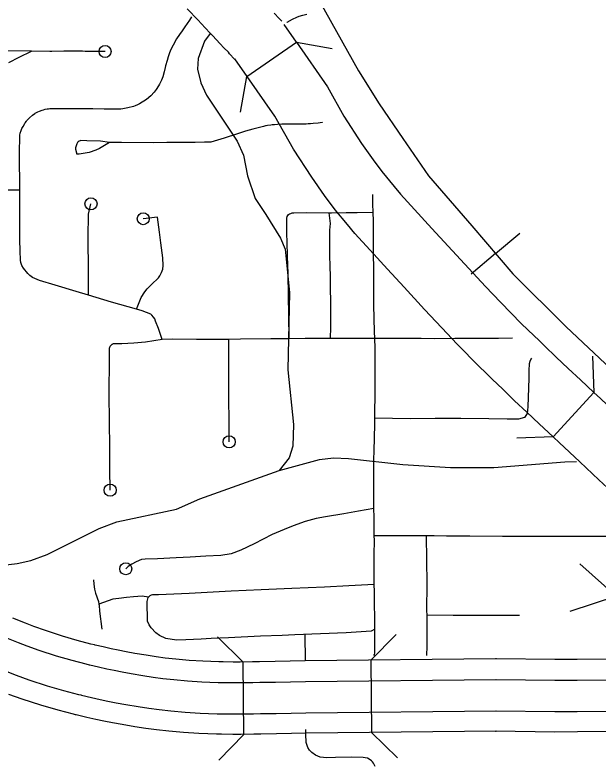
# Model space of a CAD drawing. Extents: x -19 to 366, y -4 to 359.
# Drawn here: x 154.008 to 154.467, y 194.065 to 194.655 of the extents above; entities that cross this region are included whole.
import ezdxf

# ---------------------------------------------------------------- set-up
doc = ezdxf.new("R2010")
doc.units = 0
for name, color, linetype in [('Level 10', 7, 'Continuous'), ('Level 19', 7, 'Continuous'), ('Level 33', 7, 'Continuous'), ('Level 35', 7, 'Continuous'), ('Level 37', 7, 'Continuous'), ('Level 39', 7, 'Continuous'), ('Level 40', 7, 'Continuous'), ('Level 48', 7, 'Continuous'), ('Level 60', 7, 'Continuous')]:
    doc.layers.add(name, color=color, linetype=linetype)

msp = doc.modelspace()

# ---------------------------------------------------------------- linework, layer by layer
at = {"layer": 'Level 10'}
for p, q in [((154.22914, 194.63381), (154.2195, 194.64769)), ((154.19025, 194.6068), (154.22914, 194.63381)), ((154.22914, 194.63381), (154.25352, 194.5987)), ((154.17659, 194.62476), (154.1766, 194.62475)), ((154.19031, 194.60684), (154.18061, 194.62069)), ((154.2122, 194.57558), (154.19031, 194.60684)), ((154.25352, 194.5987), (154.26638, 194.57572)), ((154.22669, 194.5499), (154.2122, 194.57558)), ((154.29615, 194.53234), (154.30589, 194.52054)), ((154.26911, 194.49071), (154.25963, 194.5022)), ((154.41567, 194.40342), (154.41984, 194.39941)), ((154.41984, 194.39941), (154.42401, 194.39539)), ((154.38284, 194.36929), (154.37782, 194.37412)), ((154.38701, 194.36528), (154.38284, 194.36929)), ((154.39116, 194.36129), (154.38701, 194.36528)), ((154.46287, 194.35874), (154.43069, 194.32401))]:
    msp.add_line(p, q, dxfattribs=at)
for points in [[(154.1766, 194.62475), (154.1756, 194.62585), (154.17201, 194.62945), (154.16909, 194.63258), (154.16308, 194.63913), (154.16097, 194.6412), (154.15438, 194.64839), (154.15189, 194.65112), (154.14328, 194.65994)], [(154.2175, 194.65018), (154.21549, 194.65238), (154.21158, 194.65666)], [(154.18266, 194.61812), (154.18057, 194.6204), (154.17659, 194.62476)], [(154.26638, 194.57572), (154.28031, 194.55432), (154.28946, 194.5413), (154.29615, 194.53234)], [(154.25963, 194.5022), (154.25112, 194.51352), (154.24109, 194.52778), (154.22669, 194.5499)], [(154.30589, 194.52054), (154.31078, 194.51451), (154.32185, 194.50248), (154.33544, 194.48757), (154.34839, 194.47364), (154.36454, 194.45612), (154.37776, 194.4419), (154.38947, 194.42956), (154.40601, 194.41271), (154.41571, 194.40337)], [(154.37782, 194.37412), (154.37269, 194.37907), (154.3554, 194.39668), (154.34324, 194.40949), (154.3298, 194.42396), (154.31364, 194.44147), (154.3006, 194.45551), (154.28694, 194.4705), (154.27494, 194.48353), (154.26911, 194.49071)], [(154.42401, 194.39539), (154.43322, 194.38652), (154.44256, 194.37768), (154.45216, 194.36866), (154.46287, 194.35874)], [(154.43069, 194.32401), (154.41986, 194.33404), (154.41008, 194.34324), (154.40053, 194.35227), (154.39116, 194.36129)], [(154.53721, 194.28909), (154.53406, 194.29202), (154.52724, 194.29835), (154.51269, 194.31198), (154.49909, 194.32473), (154.48408, 194.33879), (154.46795, 194.35404), (154.46287, 194.35874)], [(154.50503, 194.25437), (154.50186, 194.2573), (154.49494, 194.26373), (154.48031, 194.27744), (154.46672, 194.29017), (154.45163, 194.3043), (154.43559, 194.31947), (154.43115, 194.32358)]]:
    msp.add_lwpolyline(points, dxfattribs=at)
at = {"layer": 'Level 19'}
for p, q in [((154.38617, 194.14949), (154.38553, 194.14949)), ((154.38548, 194.09267), (154.38612, 194.09267))]:
    msp.add_line(p, q, dxfattribs=at)
for points in [[(154.38553, 194.14949), (154.23591, 194.14794), (154.22412, 194.14769), (154.21235, 194.14746), (154.20006, 194.14724), (154.19464, 194.14713), (154.18497, 194.14701), (154.17949, 194.147), (154.17151, 194.14711), (154.16802, 194.1472), (154.16174, 194.1474), (154.15563, 194.14769), (154.1448, 194.14838), (154.13437, 194.14931), (154.12609, 194.15022), (154.11877, 194.15118), (154.11105, 194.15234), (154.10211, 194.15384), (154.09528, 194.15511), (154.08907, 194.15634), (154.08351, 194.1575), (154.07714, 194.15892), (154.07088, 194.16038), (154.07049, 194.1605), (154.06766, 194.16117), (154.0569, 194.16397), (154.0452, 194.16739), (154.03197, 194.17172), (154.02286, 194.17498), (154.01631, 194.17745), (154.00622, 194.18147)], [(154.00013, 194.16657), (154.01049, 194.16244), (154.01731, 194.15987), (154.02675, 194.15649), (154.04044, 194.15201), (154.05262, 194.14845), (154.06377, 194.14555), (154.06627, 194.14495), (154.06669, 194.14483), (154.07356, 194.14322), (154.08012, 194.14177), (154.08586, 194.14057), (154.09224, 194.1393), (154.0993, 194.13799), (154.10852, 194.13644), (154.11654, 194.13524), (154.12416, 194.13424), (154.13277, 194.13329), (154.14357, 194.13233), (154.15474, 194.13161), (154.1611, 194.13132), (154.16754, 194.13111), (154.17118, 194.13101), (154.17939, 194.1309), (154.18509, 194.13091), (154.19491, 194.13103), (154.20036, 194.13114), (154.21265, 194.13136), (154.22445, 194.13159), (154.23616, 194.13184), (154.3857, 194.13339)], [(154.73479, 194.11701), (154.72413, 194.1208), (154.69929, 194.12806), (154.69521, 194.12918), (154.69233, 194.12995), (154.6911, 194.13029), (154.67539, 194.13427), (154.66233, 194.1372), (154.64837, 194.13994), (154.63703, 194.14189), (154.6188, 194.14456), (154.60112, 194.14658), (154.5806, 194.14817), (154.55885, 194.14909), (154.54389, 194.14935), (154.53907, 194.14937), (154.53441, 194.14938), (154.51654, 194.14934), (154.49695, 194.14922), (154.44958, 194.14898), (154.43224, 194.14892), (154.38617, 194.14949)], [(154.00159, 194.13949), (154.0088, 194.13676), (154.01877, 194.13319), (154.03316, 194.12848), (154.04606, 194.12472), (154.05783, 194.12165), (154.05983, 194.12118), (154.06029, 194.12104), (154.06809, 194.11922), (154.07493, 194.1177), (154.08095, 194.11644), (154.0876, 194.11512), (154.095, 194.11375), (154.10465, 194.11212), (154.11312, 194.11085), (154.12122, 194.10979), (154.13033, 194.10879), (154.14169, 194.10778), (154.15339, 194.10703), (154.16013, 194.10672), (154.16681, 194.1065), (154.17069, 194.10639), (154.17925, 194.10627), (154.18527, 194.10629), (154.19531, 194.10642), (154.20082, 194.10653), (154.21311, 194.10674), (154.22496, 194.10698), (154.23655, 194.10723), (154.38595, 194.10877)], [(154.38597, 194.13339), (154.43217, 194.13282), (154.44964, 194.13289), (154.49704, 194.13312), (154.51661, 194.13324), (154.5344, 194.13328), (154.53901, 194.13327), (154.54372, 194.13325), (154.55837, 194.133), (154.57964, 194.13209), (154.59959, 194.13055), (154.61672, 194.1286), (154.6345, 194.126), (154.64545, 194.12411), (154.65902, 194.12144), (154.67165, 194.11861), (154.68698, 194.11473), (154.6881, 194.11442), (154.69098, 194.11365), (154.69489, 194.11257), (154.71917, 194.10548), (154.72939, 194.10184)], [(154.38612, 194.09267), (154.23681, 194.09113), (154.22529, 194.09088), (154.21341, 194.09065), (154.20113, 194.09043), (154.19558, 194.09032), (154.18539, 194.09019), (154.17915, 194.09018), (154.17036, 194.0903), (154.16633, 194.0904), (154.1595, 194.09063), (154.1525, 194.09095), (154.14046, 194.09172), (154.12873, 194.09277), (154.11929, 194.09381), (154.11089, 194.09491), (154.10213, 194.09622), (154.09219, 194.09789), (154.08456, 194.09931), (154.07774, 194.10066), (154.07154, 194.10196), (154.06452, 194.10352), (154.0561, 194.10548), (154.05561, 194.10563), (154.05394, 194.10603), (154.04178, 194.1092), (154.0284, 194.1131), (154.01355, 194.11796), (154.00324, 194.12166)], [(154.38567, 194.10877), (154.43207, 194.1082), (154.44975, 194.10827), (154.49718, 194.1085), (154.51672, 194.10862), (154.53439, 194.10866), (154.53893, 194.10865), (154.54347, 194.10863), (154.55763, 194.10839), (154.57817, 194.10751), (154.59724, 194.10604), (154.61354, 194.10418), (154.63063, 194.10168), (154.64099, 194.09989), (154.65395, 194.09735), (154.66594, 194.09466), (154.68068, 194.09093), (154.68163, 194.09066), (154.68452, 194.08989), (154.68817, 194.08888), (154.71159, 194.08204), (154.72115, 194.07865)], [(154.71575, 194.06348), (154.70663, 194.06672), (154.68378, 194.07339), (154.6803, 194.07435), (154.6774, 194.07513), (154.67656, 194.07536), (154.6622, 194.079), (154.65064, 194.08159), (154.63807, 194.08406), (154.62809, 194.08578), (154.61146, 194.08821), (154.59571, 194.09001), (154.5772, 194.09144), (154.55715, 194.09229), (154.54331, 194.09254), (154.53888, 194.09255), (154.53438, 194.09256), (154.51679, 194.09252), (154.49727, 194.0924), (154.44982, 194.09217), (154.432, 194.0921), (154.38548, 194.09267)]]:
    msp.add_lwpolyline(points, dxfattribs=at)
at = {"layer": 'Level 33'}
for points in [[(154.14656, 194.65378), (154.14503, 194.65119), (154.14331, 194.64842), (154.14143, 194.64574), (154.13924, 194.6428), (154.13717, 194.63989), (154.13491, 194.63639), (154.13214, 194.63147), (154.13054, 194.62801), (154.12946, 194.62533), (154.12839, 194.62228), (154.12757, 194.61953), (154.12636, 194.61514), (154.12604, 194.61383), (154.12517, 194.61041), (154.1241, 194.6067), (154.12307, 194.60395), (154.12153, 194.60076), (154.12076, 194.59952), (154.119, 194.59676), (154.11726, 194.5946), (154.1146, 194.59174), (154.11123, 194.58882), (154.10579, 194.5854), (154.10429, 194.58467), (154.10233, 194.58381), (154.10097, 194.58332), (154.09651, 194.58216), (154.09283, 194.58145), (154.09123, 194.58126), (154.08936, 194.58116), (154.08595, 194.58117), (154.08029, 194.58124), (154.07806, 194.58127), (154.06925, 194.58137), (154.06714, 194.58137), (154.05923, 194.58142), (154.05707, 194.58143), (154.05423, 194.58145), (154.05233, 194.58148), (154.05172, 194.58146), (154.04975, 194.58148), (154.04904, 194.58148), (154.04885, 194.58148), (154.04745, 194.5815), (154.04319, 194.58153), (154.04141, 194.58152), (154.04077, 194.58152), (154.03848, 194.58148), (154.03803, 194.58148), (154.03524, 194.58136), (154.03434, 194.58128), (154.03337, 194.58117), (154.0313, 194.5808), (154.03022, 194.58051), (154.02902, 194.58014), (154.02708, 194.57944), (154.02565, 194.5788), (154.02365, 194.57773)], [(154.22165, 194.64935), (154.22191, 194.64951), (154.22601, 194.65186), (154.22933, 194.65333), (154.23136, 194.6542), (154.2342, 194.65502), (154.23726, 194.65583)], [(154.02083, 194.62678), (153.9991, 194.62709)], [(154.00317, 194.61773), (154.01124, 194.62199), (154.02083, 194.62678)], [(154.07872, 194.62645), (154.07149, 194.62656), (154.06304, 194.6266), (154.0609, 194.62665), (154.05318, 194.62669), (154.05036, 194.62669), (154.04646, 194.62671), (154.03687, 194.62655), (154.03547, 194.62657), (154.02083, 194.62678)], [(154.01173, 194.51768), (154.0115, 194.54605), (154.01184, 194.56078), (154.01217, 194.56227), (154.01284, 194.56452), (154.01348, 194.56598), (154.01433, 194.56767), (154.01559, 194.56985), (154.01598, 194.57046), (154.017, 194.57182), (154.01736, 194.57233), (154.01858, 194.5737), (154.01931, 194.57444), (154.02181, 194.57643), (154.02353, 194.57767), (154.02365, 194.57773)], [(154.24971, 194.57086), (154.2493, 194.57075), (154.24619, 194.57018), (154.24225, 194.56986), (154.24026, 194.56968), (154.23825, 194.56957), (154.23667, 194.56954), (154.23238, 194.56952), (154.23122, 194.56949), (154.22935, 194.5695), (154.22636, 194.56951), (154.22485, 194.5695), (154.22, 194.56939), (154.21765, 194.56933), (154.21427, 194.56913), (154.21177, 194.56896), (154.21004, 194.5688), (154.20896, 194.56867), (154.20646, 194.56833), (154.20526, 194.5681), (154.20488, 194.56804), (154.20316, 194.56771), (154.19492, 194.56547), (154.18914, 194.5638), (154.18281, 194.5617), (154.17229, 194.55849), (154.16182, 194.55539), (154.15688, 194.55515), (154.14957, 194.55489), (154.14068, 194.55504), (154.13547, 194.55505), (154.12719, 194.55495), (154.11717, 194.55483), (154.09168, 194.55492), (154.08292, 194.55506), (154.08235, 194.55513)], [(154.08235, 194.55513), (154.07507, 194.55596), (154.06443, 194.55629), (154.05976, 194.55646), (154.05929, 194.55641), (154.05849, 194.55613), (154.05758, 194.55558), (154.05706, 194.55504), (154.05647, 194.55392), (154.05597, 194.55245), (154.05555, 194.55087), (154.05555, 194.5498), (154.05664, 194.54581)], [(154.08235, 194.55513), (154.07444, 194.55035), (154.07147, 194.54888), (154.06639, 194.54707), (154.05832, 194.54588), (154.05664, 194.54581)], [(154.01173, 194.51768), (153.98772, 194.51764)], [(154.01832, 194.45177), (154.01803, 194.45203), (154.01456, 194.45623), (154.01329, 194.4584), (154.01265, 194.46076), (154.01222, 194.46269), (154.01195, 194.47001), (154.01183, 194.47862), (154.01183, 194.497), (154.01179, 194.51087), (154.01173, 194.51768)], [(154.28933, 194.50025), (154.28916, 194.50654), (154.28914, 194.51423)], [(154.06586, 194.43506), (154.06572, 194.45388), (154.06545, 194.48043), (154.06582, 194.49881), (154.06769, 194.50689)], [(154.22333, 194.40097), (154.22308, 194.41954), (154.22292, 194.43468), (154.2226, 194.45225), (154.2222, 194.46565), (154.22185, 194.47666), (154.22164, 194.48355), (154.22149, 194.48934), (154.22148, 194.49372), (154.22155, 194.49547), (154.22193, 194.49689), (154.22233, 194.4977), (154.22295, 194.49853), (154.22372, 194.49897), (154.22463, 194.49937), (154.22578, 194.49971), (154.22698, 194.49983), (154.2373, 194.50007), (154.25464, 194.49991)], [(154.25464, 194.49991), (154.25677, 194.49989), (154.26828, 194.49993), (154.27685, 194.50001), (154.28933, 194.50025)], [(154.25464, 194.49991), (154.25548, 194.49152), (154.25514, 194.4863), (154.25515, 194.47579), (154.2552, 194.46631), (154.25533, 194.45784), (154.25548, 194.44988), (154.25572, 194.43936), (154.25594, 194.43116), (154.25599, 194.42475), (154.25587, 194.40988), (154.25568, 194.40106)], [(154.29064, 194.40111), (154.29045, 194.40673), (154.29002, 194.4274), (154.28985, 194.45187), (154.28969, 194.47148), (154.28954, 194.49314), (154.28933, 194.50025)], [(154.10339, 194.42411), (154.107, 194.43319), (154.10999, 194.43778), (154.11191, 194.44023), (154.11536, 194.44349), (154.12077, 194.44879), (154.12189, 194.45032), (154.12313, 194.45293), (154.12405, 194.45545), (154.12432, 194.45836), (154.12411, 194.46455), (154.12262, 194.47634), (154.12157, 194.48461), (154.11984, 194.4965)], [(154.11984, 194.4965), (154.10877, 194.49517)], [(154.06586, 194.43506), (154.05601, 194.438), (154.03959, 194.44288), (154.02719, 194.44659), (154.02165, 194.44905), (154.01971, 194.45046), (154.01832, 194.45177)], [(154.10339, 194.42411), (154.08378, 194.42972), (154.06586, 194.43506)], [(154.12374, 194.4002), (154.12064, 194.40893), (154.1185, 194.41462), (154.11776, 194.41655), (154.11681, 194.41799), (154.11551, 194.41955), (154.11466, 194.42019), (154.10784, 194.42284), (154.10339, 194.42411)], [(154.12374, 194.4002), (154.11047, 194.3981), (154.10123, 194.39748), (154.09198, 194.39694), (154.08599, 194.39695), (154.08514, 194.39689), (154.08472, 194.39676), (154.08421, 194.39648), (154.08407, 194.39638)], [(154.17598, 194.40045), (154.16964, 194.40037), (154.15062, 194.40031), (154.1316, 194.40048), (154.12374, 194.4002)], [(154.22333, 194.40097), (154.20887, 194.40077), (154.18521, 194.40056), (154.17598, 194.40045)], [(154.17624, 194.31994), (154.17616, 194.33494), (154.176, 194.35538), (154.17601, 194.38197), (154.17598, 194.40045)], [(154.25568, 194.40106), (154.23607, 194.40115), (154.22333, 194.40097)], [(154.29064, 194.40111), (154.28557, 194.40107), (154.26525, 194.40102), (154.25568, 194.40106)], [(154.39878, 194.40142), (154.3879, 194.40118), (154.37369, 194.4012), (154.35361, 194.40119), (154.33773, 194.40095), (154.327, 194.40101), (154.31025, 194.40108), (154.29679, 194.40117), (154.29064, 194.40111)], [(154.29064, 194.33849), (154.29071, 194.34413), (154.29098, 194.35579), (154.29101, 194.36648), (154.29105, 194.37957), (154.29086, 194.39363), (154.29064, 194.40111)], [(154.08275, 194.28198), (154.08249, 194.2986), (154.08245, 194.31518), (154.0821, 194.35701), (154.08222, 194.38531), (154.08228, 194.39362), (154.08242, 194.39435), (154.08287, 194.39519), (154.08351, 194.39597), (154.08407, 194.39638)], [(154.41372, 194.38561), (154.41321, 194.38487), (154.41239, 194.38314), (154.41191, 194.38112), (154.41168, 194.37603), (154.41163, 194.36988), (154.41147, 194.36241), (154.4109, 194.34756), (154.41028, 194.34215), (154.40821, 194.33918), (154.40361, 194.33778), (154.3947, 194.33782), (154.38025, 194.33807), (154.35824, 194.33826), (154.33816, 194.33827), (154.31839, 194.33813), (154.29064, 194.33849)], [(154.29001, 194.26761), (154.28992, 194.27626), (154.28978, 194.28963), (154.29004, 194.30544), (154.29023, 194.3135), (154.29045, 194.3227), (154.29062, 194.33436), (154.29064, 194.33849)], [(154.29001, 194.26761), (154.27795, 194.26552), (154.26641, 194.26354), (154.25184, 194.26102), (154.24473, 194.25975), (154.23599, 194.2573), (154.22662, 194.25389), (154.21955, 194.25119), (154.20996, 194.24729), (154.19582, 194.24), (154.18532, 194.23488), (154.17792, 194.23209), (154.16971, 194.23075), (154.15787, 194.23012), (154.14562, 194.22944), (154.13455, 194.22894), (154.11984, 194.22816), (154.11022, 194.22773), (154.10726, 194.22745), (154.10329, 194.22583), (154.09976, 194.22403), (154.09687, 194.22194), (154.095, 194.22031)], [(154.29027, 194.24627), (154.29007, 194.25141), (154.29008, 194.26073), (154.29001, 194.26761)], [(154.56175, 194.26637), (154.54096, 194.25366), (154.53529, 194.25068), (154.52961, 194.24815), (154.52205, 194.24599), (154.51568, 194.24521), (154.50391, 194.24451), (154.49039, 194.24522), (154.47877, 194.24566), (154.46089, 194.24565), (154.45442, 194.24566)], [(154.29022, 194.20784), (154.29006, 194.21318), (154.2901, 194.22279), (154.29027, 194.23134), (154.2904, 194.24271), (154.29027, 194.24627)], [(154.33132, 194.24614), (154.31476, 194.24626), (154.29027, 194.24627)], [(154.33175, 194.18373), (154.33168, 194.18757), (154.33186, 194.20835), (154.33132, 194.24614)], [(154.45442, 194.24566), (154.43235, 194.24566), (154.41333, 194.24571), (154.39107, 194.24571), (154.3653, 194.2458), (154.34701, 194.24594), (154.33736, 194.24611), (154.33132, 194.24614)], [(154.06966, 194.21155), (154.06997, 194.20819), (154.07054, 194.20431), (154.07122, 194.20111), (154.07348, 194.1946), (154.07392, 194.19254)], [(154.29022, 194.20784), (154.27014, 194.20691), (154.25103, 194.20591), (154.22536, 194.20492), (154.20136, 194.20371), (154.17785, 194.20264), (154.14489, 194.20099), (154.12074, 194.1999), (154.11591, 194.19975), (154.11495, 194.19946), (154.1138, 194.19898), (154.11288, 194.19807)], [(154.28997, 194.15214), (154.29039, 194.15301), (154.29071, 194.154), (154.29066, 194.15583), (154.29064, 194.16044), (154.29066, 194.16767), (154.29068, 194.17558), (154.29061, 194.18201), (154.29049, 194.19248), (154.29038, 194.20244), (154.29022, 194.20784)], [(154.11288, 194.19807), (154.10786, 194.19871), (154.10122, 194.19817), (154.09565, 194.19763), (154.08949, 194.19696), (154.08487, 194.19631), (154.07392, 194.19254)], [(154.112, 194.1791), (154.11173, 194.19447), (154.11228, 194.19671), (154.1126, 194.19779), (154.11288, 194.19807)], [(154.07392, 194.19254), (154.07409, 194.1917), (154.07439, 194.18708), (154.07634, 194.17274)], [(154.33153, 194.15213), (154.33183, 194.1596), (154.33183, 194.17843), (154.33175, 194.18373)], [(154.40437, 194.1835), (154.39567, 194.18357), (154.37686, 194.18367), (154.35228, 194.18362), (154.33175, 194.18373)], [(154.22785, 194.16832), (154.2178, 194.16784), (154.20082, 194.16728), (154.17565, 194.16606), (154.16214, 194.16555), (154.15437, 194.16504), (154.14226, 194.16446), (154.13476, 194.16422), (154.12662, 194.1655), (154.1215, 194.1679), (154.11874, 194.16989), (154.11503, 194.17378), (154.11334, 194.17623), (154.112, 194.1791)], [(154.29072, 194.17293), (154.28776, 194.17123), (154.28003, 194.17076), (154.26823, 194.17007), (154.22785, 194.16832)], [(154.23623, 194.14795), (154.23598, 194.16867)], [(154.29104, 194.06511), (154.29029, 194.06666), (154.28952, 194.06776), (154.28878, 194.06879), (154.28812, 194.06955), (154.28635, 194.07086), (154.28491, 194.07147), (154.28319, 194.07185), (154.28153, 194.07204), (154.27236, 194.07222), (154.25967, 194.0721), (154.25302, 194.07192), (154.24777, 194.0724), (154.24413, 194.07382), (154.24122, 194.07593), (154.23936, 194.07792), (154.23802, 194.07999), (154.23665, 194.08375), (154.2364, 194.09046), (154.23636, 194.09417)]]:
    msp.add_lwpolyline(points, dxfattribs=at)
for centre in [(154.07872, 194.62645), (154.06769, 194.50689), (154.10877, 194.49517), (154.17624, 194.31994), (154.08275, 194.28198), (154.095, 194.22031)]:
    msp.add_circle(centre, 0.00473, dxfattribs=at)
at = {"layer": 'Level 35'}
for points in [[(154.16129, 194.6406), (154.15683, 194.63451), (154.15185, 194.62087), (154.15125, 194.61253), (154.15405, 194.60188), (154.15857, 194.59218), (154.18252, 194.556), (154.18759, 194.54515), (154.19076, 194.52881), (154.19657, 194.51113), (154.20505, 194.49856), (154.21655, 194.47991), (154.22012, 194.47135), (154.22359, 194.43717), (154.22241, 194.37644), (154.22679, 194.33353), (154.22635, 194.31645), (154.22347, 194.30735), (154.21543, 194.29751)], [(153.9986, 194.22312), (154.00958, 194.22435), (154.02054, 194.2269), (154.03339, 194.23155), (154.07413, 194.2518), (154.0881, 194.25704), (154.13499, 194.26708), (154.15311, 194.27519), (154.17898, 194.28432), (154.21543, 194.29751), (154.24718, 194.3061), (154.25815, 194.30733), (154.27009, 194.30685), (154.31274, 194.30224)], [(154.31274, 194.30224), (154.35027, 194.29968), (154.38417, 194.29975), (154.44001, 194.30417), (154.44924, 194.30449)]]:
    msp.add_lwpolyline(points, dxfattribs=at)
at = {"layer": 'Level 37'}
for points in [[(154.22914, 194.63381), (154.2571, 194.62876)], [(154.18521, 194.57885), (154.19025, 194.6068)], [(154.46178, 194.38713), (154.46287, 194.35874)], [(154.43069, 194.32401), (154.4023, 194.32292)]]:
    msp.add_lwpolyline(points, dxfattribs=at)
at = {"layer": 'Level 39'}
for p, q in [((154.2875, 194.14847), (154.30738, 194.16877)), ((154.1873, 194.14704), (154.167, 194.16691)), ((154.1879, 194.09022), (154.1873, 194.14704)), ((154.2875, 194.14847), (154.28809, 194.09166)), ((154.28809, 194.09166), (154.30838, 194.07178)), ((154.1879, 194.09022), (154.16802, 194.06992))]:
    msp.add_line(p, q, dxfattribs=at)
at = {"layer": 'Level 40'}
for q in [(154.40463, 194.48391), (154.36647, 194.4516)]:
    msp.add_line((154.38555, 194.46776), q, dxfattribs=at)
for points in [[(153.82089, 195.43242), (153.85739, 195.36963), (153.94062, 195.22089), (154.06212, 194.99912), (154.16182, 194.81876), (154.27799, 194.61123), (154.29401, 194.58541), (154.3127, 194.55824), (154.33273, 194.52885), (154.367, 194.48966), (154.39905, 194.45181), (154.44089, 194.41039), (154.67767, 194.18772), (154.69993, 194.16501), (154.71595, 194.14898), (154.73509, 194.12582), (154.75334, 194.09732), (154.77247, 194.06971), (154.79873, 194.01939), (154.82811, 193.94992), (154.91401, 193.74417), (154.99769, 193.54333)], [(154.00994, 195.09436), (154.06212, 194.99912), (154.16182, 194.81876), (154.27799, 194.61123), (154.29401, 194.58541), (154.3127, 194.55824), (154.33273, 194.52885), (154.367, 194.48966), (154.39905, 194.45181), (154.44089, 194.41039), (154.67767, 194.18772), (154.69993, 194.16501), (154.71595, 194.14898), (154.73509, 194.12582), (154.74621, 194.10846)]]:
    msp.add_lwpolyline(points, dxfattribs=at)
at = {"layer": 'Level 48'}
for p, q in [((154.45187, 194.22404), (154.50835, 194.17355)), ((154.44413, 194.18696), (154.51609, 194.21063))]:
    msp.add_line(p, q, dxfattribs=at)
at = {"layer": 'Level 60'}
for points in [[(156.50946, 189.3937), (156.44759, 191.65634), (156.2114, 200.27623), (155.97446, 208.89626), (155.73678, 217.51643), (155.49836, 226.13674), (155.2592, 234.75719), (155.01929, 243.37778), (154.77865, 251.9985), (154.53727, 260.61937), (154.29515, 269.24038), (154.0523, 277.86152), (153.80871, 286.48281), (153.56438, 295.10424), (153.31933, 303.72581), (153.07354, 312.34752), (152.82702, 320.96938), (152.57978, 329.59137), (152.3318, 338.21351), (152.0831, 346.83579)], [(154.11585, 1.87092), (153.9063, 10.48743), (153.69602, 19.10409), (153.48501, 27.72087), (153.27327, 36.3378), (153.0608, 44.95486), (152.84759, 53.57206), (152.63366, 62.1894), (152.419, 70.80688), (152.20362, 79.42449), (151.98751, 88.04225), (151.77068, 96.66014), (151.55312, 105.27817), (151.33484, 113.89634), (151.11584, 122.51465), (150.89612, 131.13311), (150.67568, 139.7517), (150.45452, 148.37043), (150.23264, 156.98931), (150.01005, 165.60832), (149.78674, 174.22748), (149.56272, 182.84677), (149.33799, 191.46621), (149.11254, 200.0858), (148.88638, 208.70552), (148.65952, 217.32539), (148.43194, 225.9454), (148.20366, 234.56555), (147.97466, 243.18584), (147.74497, 251.80628), (147.51457, 260.42687), (147.28346, 269.04759), (147.05165, 277.66846), (146.81914, 286.28948), (146.58593, 294.91064), (146.35202, 303.53194), (146.11742, 312.15339), (145.88211, 320.77499), (145.64611, 329.39673), (145.40941, 338.01861), (145.17202, 346.64065)], [(0, 189.51617), (7.11214, 189.52059), (14.22427, 189.53386), (21.33637, 189.55597), (28.44845, 189.58693), (35.56048, 189.62672), (42.67245, 189.67537), (49.78436, 189.73285), (56.89619, 189.79918), (64.00793, 189.87436), (71.11958, 189.95838), (78.23111, 190.05124), (85.34253, 190.15294), (92.45381, 190.26349), (99.56495, 190.38288), (106.67593, 190.51112), (113.78675, 190.6482), (120.89739, 190.79412), (128.00785, 190.94888), (135.11811, 191.11248), (142.22816, 191.28493), (149.33799, 191.46621), (156.44759, 191.65634), (163.55694, 191.85531), (170.66605, 192.06312), (177.77489, 192.27977), (184.88345, 192.50526), (191.99173, 192.73959), (199.09971, 192.98276), (206.20739, 193.23477), (213.31474, 193.49561), (220.42177, 193.7653), (227.52845, 194.04382), (234.63479, 194.33118), (241.74076, 194.62738), (248.84635, 194.93241), (255.95157, 195.24628), (263.05638, 195.56898), (270.16079, 195.90052), (277.26478, 196.24089), (284.36834, 196.5901), (291.47147, 196.94814), (298.57414, 197.31501), (305.67635, 197.69072), (312.77809, 198.07525), (319.87934, 198.46862), (326.9801, 198.87082), (334.08035, 199.28185), (341.18009, 199.7017)]]:
    msp.add_spline(points, degree=3, dxfattribs=at)

doc.saveas('drawing.dxf')
